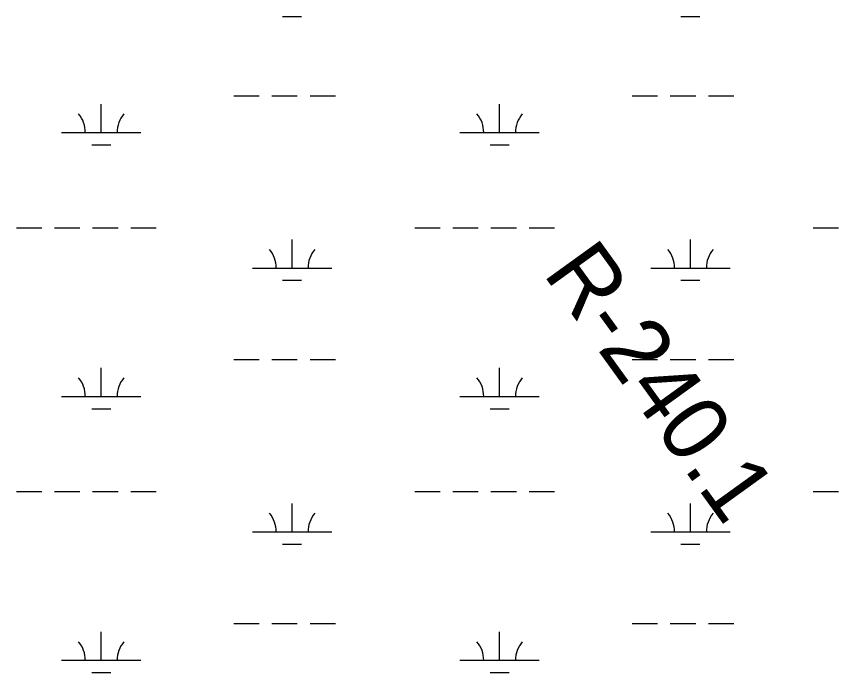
# Model space of a CAD drawing. Extents: x 3281947 to 3319794, y 715894 to 741249.
# Drawn here: x 3294639 to 3295675, y 736637 to 737464 of the extents above; entities that cross this region are included whole.
import ezdxf

# ---------------------------------------------------------------- set-up
doc = ezdxf.new("R2010")
doc.units = 0
doc.layers.add('V-RIVR-RANG-IDEN', color=7, linetype='Continuous')
doc.layers.add('V-WETL-SWMP', color=7, linetype='Continuous')

msp = doc.modelspace()

# ---------------------------------------------------------------- linework, layer by layer
at = {"layer": 'V-WETL-SWMP'}
for p, q in [((3294974.2, 737463.7), (3294998.2, 737463.7)), ((3295476.1, 737463.7), (3295500.1, 737463.7)), ((3294912.8, 737363.7), (3294944.8, 737363.7)), ((3294960.8, 737363.7), (3294992.8, 737363.7)), ((3295008.8, 737363.7), (3295040.8, 737363.7)), ((3295414.7, 737363.7), (3295446.7, 737363.7)), ((3295462.7, 737363.7), (3295494.7, 737363.7)), ((3295510.7, 737363.7), (3295542.7, 737363.7)), ((3294745.7, 737317.3), (3294745.7, 737353.3)), ((3295247.7, 737317.3), (3295247.7, 737353.3)), ((3294695.7, 737317.3), (3294795.7, 737317.3)), ((3295197.7, 737317.3), (3295297.7, 737317.3)), ((3294733.7, 737301.9), (3294757.7, 737301.9)), ((3295235.7, 737301.9), (3295259.7, 737301.9)), ((3294638.9, 737197.2), (3294670.9, 737197.2)), ((3294686.9, 737197.2), (3294718.9, 737197.2)), ((3294734.9, 737197.2), (3294766.9, 737197.2)), ((3294782.9, 737197.2), (3294814.9, 737197.2)), ((3295140.8, 737197.2), (3295172.8, 737197.2)), ((3295188.8, 737197.2), (3295220.8, 737197.2)), ((3295236.8, 737197.2), (3295268.8, 737197.2)), ((3295284.8, 737197.2), (3295316.8, 737197.2)), ((3295642.7, 737197.2), (3295674.7, 737197.2)), ((3294986.2, 737146.5), (3294986.2, 737182.5)), ((3295488.1, 737146.5), (3295488.1, 737182.5)), ((3294936.2, 737146.5), (3295036.2, 737146.5)), ((3295438.1, 737146.5), (3295538.1, 737146.5)), ((3294974.2, 737131.1), (3294998.2, 737131.1)), ((3295476.1, 737131.1), (3295500.1, 737131.1)), ((3294912.8, 737031.1), (3294944.8, 737031.1)), ((3294960.8, 737031.1), (3294992.8, 737031.1)), ((3295008.8, 737031.1), (3295040.8, 737031.1)), ((3295414.7, 737031.1), (3295446.7, 737031.1)), ((3295462.7, 737031.1), (3295494.7, 737031.1)), ((3295510.7, 737031.1), (3295542.7, 737031.1)), ((3294745.7, 736984.6), (3294745.7, 737020.6)), ((3295247.7, 736984.6), (3295247.7, 737020.6)), ((3294695.7, 736984.6), (3294795.7, 736984.6)), ((3295197.7, 736984.6), (3295297.7, 736984.6)), ((3294733.7, 736969.2), (3294757.7, 736969.2)), ((3295235.7, 736969.2), (3295259.7, 736969.2)), ((3294638.9, 736864.6), (3294670.9, 736864.6)), ((3294686.9, 736864.6), (3294718.9, 736864.6)), ((3294734.9, 736864.6), (3294766.9, 736864.6)), ((3294782.9, 736864.6), (3294814.9, 736864.6)), ((3295140.8, 736864.6), (3295172.8, 736864.6)), ((3295188.8, 736864.6), (3295220.8, 736864.6)), ((3295236.8, 736864.6), (3295268.8, 736864.6)), ((3295284.8, 736864.6), (3295316.8, 736864.6)), ((3295642.7, 736864.6), (3295674.7, 736864.6)), ((3294986.2, 736813.8), (3294986.2, 736849.8)), ((3295488.1, 736813.8), (3295488.1, 736849.8)), ((3294936.2, 736813.8), (3295036.2, 736813.8)), ((3295438.1, 736813.8), (3295538.1, 736813.8)), ((3294974.2, 736798.4), (3294998.2, 736798.4)), ((3295476.1, 736798.4), (3295500.1, 736798.4)), ((3294912.8, 736698.4), (3294944.8, 736698.4)), ((3294960.8, 736698.4), (3294992.8, 736698.4)), ((3295008.8, 736698.4), (3295040.8, 736698.4)), ((3295414.7, 736698.4), (3295446.7, 736698.4)), ((3295462.7, 736698.4), (3295494.7, 736698.4)), ((3295510.7, 736698.4), (3295542.7, 736698.4)), ((3294745.7, 736652), (3294745.7, 736688)), ((3295247.7, 736652), (3295247.7, 736688)), ((3294695.7, 736652), (3294795.7, 736652)), ((3295197.7, 736652), (3295297.7, 736652)), ((3294733.7, 736636.5), (3294757.7, 736636.5)), ((3295235.7, 736636.5), (3295259.7, 736636.5))]:
    msp.add_line(p, q, dxfattribs=at)
for centre, start, end in [((3294690.5, 737317.8), 359.2282, 40.7718), ((3294801, 737317.8), 139.2282, 180.7718), ((3295192.4, 737317.8), 359.2282, 40.7718), ((3295302.9, 737317.8), 139.2282, 180.7718), ((3294931, 737147), 359.2282, 40.7718), ((3295041.5, 737147), 139.2282, 180.7718), ((3295432.9, 737147), 359.2282, 40.7718), ((3295543.4, 737147), 139.2282, 180.7718), ((3294690.5, 736985.1), 359.2282, 40.7718), ((3294801, 736985.1), 139.2282, 180.7718), ((3295192.4, 736985.1), 359.2282, 40.7718), ((3295302.9, 736985.1), 139.2282, 180.7718), ((3294931, 736814.3), 359.2282, 40.7718), ((3295041.5, 736814.3), 139.2282, 180.7718), ((3295432.9, 736814.3), 359.2282, 40.7718), ((3295543.4, 736814.3), 139.2282, 180.7718), ((3294690.5, 736652.4), 359.2282, 40.7718), ((3294801, 736652.4), 139.2282, 180.7718), ((3295192.4, 736652.4), 359.2282, 40.7718), ((3295302.9, 736652.4), 139.2282, 180.7718)]:
    msp.add_arc(centre, 35.2, start, end, dxfattribs=at)

# ---------------------------------------------------------------- texts
at = {"layer": 'V-RIVR-RANG-IDEN'}
msp.add_text('R-240.1', height=83, rotation=305.821, dxfattribs=at).set_placement((3295301.3, 737139.8))

doc.saveas('drawing.dxf')
